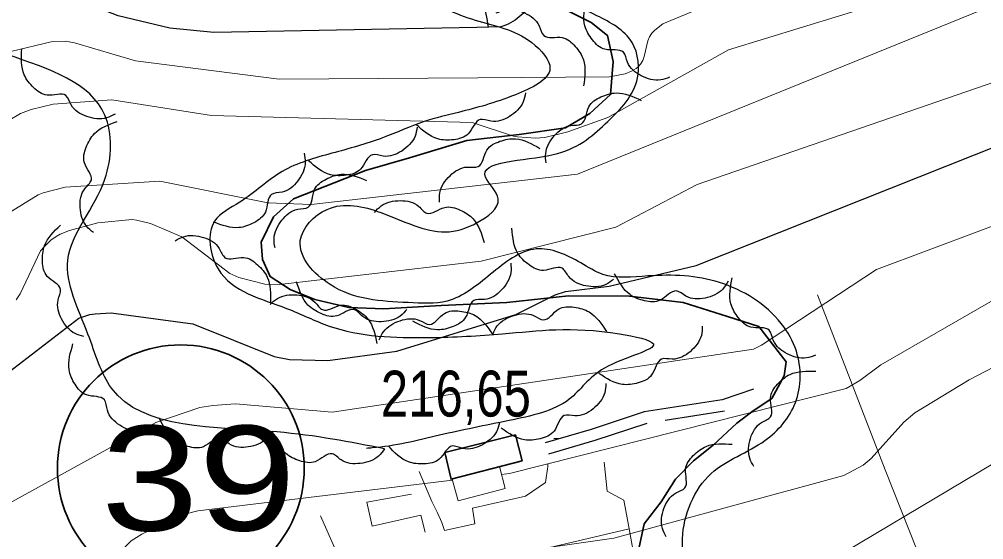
# Model space of a CAD drawing. Extents: x 483847 to 488453, y 4383581 to 4386795.
# Drawn here: x 485068.4 to 485252.4, y 4385474.4 to 4385573.7 of the extents above; entities that cross this region are included whole.
import ezdxf
from ezdxf.enums import TextEntityAlignment as Align

# ---------------------------------------------------------------- set-up
doc = ezdxf.new("R2010")
doc.units = 0
doc.header["$LTSCALE"] = 3.8
doc.linetypes.add('MEDIUM_DASHED', pattern=[4.5, 3, -1.5])
for name, color, linetype, lineweight in [('13', 7, 'Continuous', 25), ('27', 7, 'Continuous', 25), ('38', 7, 'Continuous', 25), ('47', 7, 'Continuous', 35), ('51', 7, 'Continuous', 13), ('6', 7, 'Continuous', 35), ('7', 7, 'Continuous', 13), ('8', 7, 'Continuous', 25), ('9', 7, 'Continuous', 13)]:
    doc.layers.add(name, color=color, linetype=linetype, lineweight=lineweight)

msp = doc.modelspace()

# ---------------------------------------------------------------- linework, layer by layer
at = {"layer": '27'}
for points in [[(485103.9, 4385633.91), (485106.01, 4385637.01), (485114.93, 4385644.86), (485126.17, 4385652.73), (485136.38, 4385661.73), (485138.02, 4385665.21), (485141.47, 4385671.83), (485138.88, 4385679.45), (485136.5, 4385686.87), (485135.66, 4385696.31), (485131.76, 4385703.84), (485121.16, 4385713.45), (485113.17, 4385717.29), (485098.54, 4385723.7), (485092.18, 4385725.87), (485073.97, 4385726.91), (485069.66, 4385725.54), (485057.47, 4385722.69), (485041.84, 4385722.5), (485026.03, 4385721.09), (485016.4, 4385718.88), (485006.31, 4385714.3), (485005.29, 4385710.65), (485010.95, 4385708.5), (485020.43, 4385710.34), (485027.55, 4385712.87), (485039.61, 4385714.34), (485055.26, 4385711.35), (485068.84, 4385712.32), (485077.77, 4385709.09), (485079.27, 4385701.34), (485077.25, 4385694.27), (485092.01, 4385685.01), (485096.02, 4385677.26), (485097.6, 4385670.73), (485090.17, 4385658.81), (485076.02, 4385654.39), (485066.78, 4385652.08), (485063.35, 4385642.59), (485065.62, 4385641.62), (485077.4, 4385628.74), (485085.46, 4385615.47), (485095.63, 4385606.6), (485110.56, 4385599.38), (485118, 4385594.73), (485132.59, 4385585.4), (485144.36, 4385578.35), (485155.4, 4385573.52), (485166.19, 4385569.22), (485169.65, 4385564.31), (485163.06, 4385559.29), (485152.18, 4385555.92), (485145.67, 4385554.16), (485137.69, 4385551.04), (485128.05, 4385548.1), (485118.57, 4385544.63), (485110.45, 4385538.77), (485105.67, 4385535.14), (485106.34, 4385526.06), (485119.41, 4385518.5), (485127.51, 4385515.14), (485146.55, 4385512.94), (485160.58, 4385513.64), (485182.93, 4385513.63), (485189.38, 4385511.73), (485180.06, 4385507.11), (485173.34, 4385501.17), (485161.86, 4385497.1), (485148.56, 4385494.29), (485135.74, 4385491.86), (485134.65, 4385491.79)], [(485299.82, 4385661.09), (485299.57, 4385662.67), (485294.64, 4385662.26), (485289.35, 4385654.61), (485280.21, 4385639.63), (485274.93, 4385631.94), (485268.4, 4385624.36), (485262.52, 4385617.77), (485260.31, 4385607.35), (485262.6, 4385605.35), (485273.48, 4385605.45), (485283.86, 4385606.12), (485288.68, 4385605.94), (485297.69, 4385606.01), (485307.73, 4385605.36), (485308.16, 4385598.4), (485301.92, 4385587.38), (485297.42, 4385582.21), (485286.33, 4385574.25), (485278.48, 4385567.13), (485277.89, 4385561.88), (485288.28, 4385555.36), (485288.05, 4385546.54), (485287.2, 4385540.29), (485287.59, 4385539.37), (485289.86, 4385531.35), (485293.31, 4385521.81), (485297.19, 4385508.56), (485300.77, 4385499.7), (485307.19, 4385485.75), (485313.31, 4385470.51), (485320.46, 4385455.75), (485325.62, 4385443.27), (485329.88, 4385435.24), (485331.55, 4385428.22), (485327.33, 4385421.28), (485318.2, 4385418.81), (485302.73, 4385416.83), (485290.31, 4385410.43), (485280.75, 4385407.62), (485276.69, 4385406.23), (485271.89, 4385402.9), (485261.87, 4385394.73), (485251.06, 4385381.93), (485248.95, 4385378.4), (485241.73, 4385364.5), (485237.39, 4385372.01), (485230.13, 4385390.06), (485224.7, 4385401.81), (485216.95, 4385416.96), (485209.52, 4385431.92), (485203.19, 4385447.45), (485197.7, 4385460.77), (485195.75, 4385467.38), (485194.93, 4385474.55), (485200.43, 4385487.01), (485210.67, 4385493.29), (485216.48, 4385500.54), (485216.66, 4385510.32), (485213.78, 4385515.61), (485201.98, 4385523.45), (485188.34, 4385524.69), (485179.71, 4385525), (485175.53, 4385527.17), (485167.01, 4385529.85), (485158.32, 4385525.02), (485150.05, 4385519.91), (485142.58, 4385519.6), (485127.69, 4385523.06), (485122.02, 4385531.44), (485127.14, 4385537.4), (485137.41, 4385536.78), (485149.71, 4385533.1), (485155.77, 4385534.88), (485159.76, 4385539.39), (485157.38, 4385543.53), (485170.25, 4385547.87), (485180.21, 4385553.72), (485186.2, 4385561.9), (485185.3, 4385569.26), (485178.59, 4385574.36), (485170, 4385578.4), (485148.21, 4385590.42), (485129.65, 4385601.13), (485118.26, 4385609.29), (485112.23, 4385612.98), (485102.9, 4385618.84), (485099.35, 4385621.2), (485098.35, 4385621.8), (485099.39, 4385628.01), (485103.9, 4385633.91)], [(485138.12, 4385581.22), (485139.58, 4385582.23), (485143.35, 4385582.63), (485146.66, 4385580.99), (485147.98, 4385579.43), (485151.49, 4385579.98), (485154.32, 4385579.01), (485156.51, 4385576.93), (485157.83, 4385572.15)], [(485192.47, 4385562.62), (485190.77, 4385562.11), (485187.06, 4385562.9), (485184.43, 4385565.49), (485183.65, 4385567.39), (485180.14, 4385567.95), (485177.76, 4385569.75), (485176.33, 4385572.41), (485176.55, 4385577.37)], [(485159.41, 4385574.88), (485161.08, 4385575.48), (485164.82, 4385574.88), (485167.59, 4385572.43), (485168.46, 4385570.57), (485171.99, 4385570.19), (485174.46, 4385568.51), (485176.03, 4385565.93), (485176.06, 4385560.97)], [(485138.09, 4385491.7), (485117.52, 4385494.92), (485086.01, 4385503.28), (485081.51, 4385513.57), (485077.65, 4385527.72), (485084.73, 4385543.16), (485084.73, 4385555.38), (485066.08, 4385566.96), (485045.5, 4385568.25), (485042.29, 4385563.1), (485044.86, 4385545.73), (485048.08, 4385539.3), (485038.43, 4385530.3), (485026.22, 4385523.86), (485021.07, 4385512.28), (485022.36, 4385491.06), (485024.29, 4385447.96), (485003.07, 4385438.95), (484987.64, 4385455.68), (484988.92, 4385488.48), (484976.71, 4385515.5), (484956.13, 4385517.43), (484943.27, 4385480.76), (484939.42, 4385462.75), (484925.91, 4385453.1), (484916.27, 4385460.18), (484918.84, 4385487.84), (484918.2, 4385505.85), (484902.77, 4385501.35), (484880.26, 4385476.26), (484861.62, 4385445.39), (484883.48, 4385433.16), (484904.7, 4385434.45), (484917.56, 4385425.44), (484886.69, 4385394.57), (484833.97, 4385350.18), (484770.96, 4385312.88), (484729.17, 4385266.56), (484722.1, 4385262.06)], [(485086.67, 4385555.59), (485085.05, 4385554.85), (485081.27, 4385555.13), (485078.31, 4385557.34), (485077.28, 4385559.12), (485073.73, 4385559.2), (485071.12, 4385560.66), (485069.34, 4385563.1), (485068.89, 4385568.04)], [(485164.97, 4385559.64), (485164.53, 4385557.92), (485161.94, 4385555.14), (485158.37, 4385554.22), (485156.34, 4385554.54), (485154.05, 4385551.82), (485151.28, 4385550.7), (485148.26, 4385550.84), (485144.13, 4385553.59)], [(485168.92, 4385546.29), (485168.83, 4385548.06), (485170.49, 4385551.47), (485173.63, 4385553.41), (485175.66, 4385553.71), (485177.05, 4385556.98), (485179.37, 4385558.86), (485182.29, 4385559.62), (485187.05, 4385558.21)], [(485082.54, 4385532.97), (485081.23, 4385534.17), (485080.02, 4385537.76), (485080.9, 4385541.35), (485082.15, 4385542.98), (485080.84, 4385546.29), (485081.17, 4385549.26), (485082.73, 4385551.85), (485087.11, 4385554.18)], [(485144.31, 4385553.08), (485143.91, 4385551.36), (485141.36, 4385548.54), (485137.8, 4385547.56), (485135.77, 4385547.84), (485133.52, 4385545.09), (485130.77, 4385543.92), (485127.75, 4385544.02), (485123.58, 4385546.69)], [(485148.57, 4385538.8), (485148.64, 4385540.58), (485150.6, 4385543.83), (485153.9, 4385545.48), (485155.95, 4385545.59), (485157.63, 4385548.72), (485160.1, 4385550.39), (485163.09, 4385550.88), (485167.7, 4385549.05)], [(485122.75, 4385548.1), (485122.96, 4385546.34), (485121.53, 4385542.82), (485118.53, 4385540.68), (485116.52, 4385540.25), (485115.35, 4385536.89), (485113.17, 4385534.86), (485110.3, 4385533.91), (485105.46, 4385534.99)], [(485117.2, 4385530.06), (485117.01, 4385531.82), (485118.48, 4385535.32), (485121.52, 4385537.42), (485123.53, 4385537.83), (485124.74, 4385541.17), (485126.95, 4385543.18), (485129.83, 4385544.09), (485134.66, 4385542.94)], [(485136.16, 4385536.83), (485137.44, 4385538.06), (485141.09, 4385539.07), (485144.62, 4385537.98), (485146.18, 4385536.65), (485149.56, 4385537.77), (485152.5, 4385537.27), (485155, 4385535.57), (485157.08, 4385531.06)], [(485080.72, 4385513.13), (485079.04, 4385513.7), (485076.47, 4385516.49), (485075.82, 4385520.12), (485076.28, 4385522.12), (485073.75, 4385524.61), (485072.84, 4385527.45), (485073.21, 4385530.46), (485076.26, 4385534.37)], [(485181.77, 4385524.03), (485180.28, 4385523.07), (485176.49, 4385522.8), (485173.25, 4385524.56), (485171.97, 4385526.17), (485168.44, 4385525.74), (485165.66, 4385526.81), (485163.54, 4385528.97), (485162.39, 4385533.79)], [(485098.15, 4385531.4), (485099.74, 4385532.19), (485103.53, 4385532.04), (485106.56, 4385529.93), (485107.65, 4385528.18), (485111.2, 4385528.21), (485113.85, 4385526.84), (485115.71, 4385524.46), (485116.32, 4385519.53)], [(485162.17, 4385527.11), (485162.18, 4385525.34), (485160.37, 4385522), (485157.14, 4385520.21), (485155.1, 4385520.01), (485153.56, 4385516.81), (485151.16, 4385515.03), (485148.2, 4385514.41), (485143.51, 4385516.04)], [(485142.35, 4385518.31), (485141.1, 4385517.05), (485137.47, 4385515.96), (485133.92, 4385516.96), (485132.32, 4385518.26), (485128.97, 4385517.07), (485126.02, 4385517.5), (485123.48, 4385519.14), (485121.3, 4385523.6)], [(485203.63, 4385523.67), (485202.63, 4385522.2), (485199.25, 4385520.48), (485195.57, 4385520.84), (485193.78, 4385521.83), (485190.69, 4385520.06), (485187.71, 4385519.96), (485184.92, 4385521.13), (485181.98, 4385525.13)], [(485220.3, 4385509.55), (485218.6, 4385509.04), (485214.89, 4385509.84), (485212.26, 4385512.43), (485211.49, 4385514.34), (485207.98, 4385514.91), (485205.61, 4385516.71), (485204.18, 4385519.38), (485204.42, 4385524.33)], [(485116.27, 4385519.26), (485117.64, 4385520.39), (485121.37, 4385521.09), (485124.79, 4385519.71), (485126.24, 4385518.26), (485129.7, 4385519.09), (485132.59, 4385518.35), (485134.94, 4385516.44), (485136.64, 4385511.78)], [(485137.07, 4385512.48), (485137.89, 4385514.06), (485141.06, 4385516.15), (485144.75, 4385516.22), (485146.65, 4385515.44), (485149.51, 4385517.55), (485152.46, 4385517.99), (485155.37, 4385517.15), (485158.74, 4385513.52)], [(485158.74, 4385513.6), (485159.6, 4385515.15), (485162.81, 4385517.17), (485166.51, 4385517.14), (485168.39, 4385516.32), (485171.3, 4385518.36), (485174.26, 4385518.73), (485177.14, 4385517.82), (485180.43, 4385514.11)], [(485198.71, 4385515.13), (485198.53, 4385513.36), (485196.37, 4385510.24), (485192.97, 4385508.81), (485190.92, 4385508.82), (485189.05, 4385505.8), (485186.47, 4385504.29), (485183.46, 4385503.99), (485178.98, 4385506.1)], [(485092.91, 4385495.37), (485091.17, 4385495.05), (485087.56, 4385496.23), (485085.22, 4385499.08), (485084.65, 4385501.05), (485081.22, 4385501.99), (485079.04, 4385504.03), (485077.9, 4385506.83), (485078.65, 4385511.73)], [(485208.56, 4385488.32), (485207.76, 4385489.91), (485207.91, 4385493.7), (485210.01, 4385496.73), (485211.75, 4385497.82), (485211.71, 4385501.38), (485213.07, 4385504.03), (485215.45, 4385505.9), (485220.37, 4385506.52)], [(485180.33, 4385504.15), (485180.1, 4385502.39), (485177.86, 4385499.33), (485174.42, 4385497.98), (485172.37, 4385498.05), (485170.42, 4385495.08), (485167.81, 4385493.63), (485164.79, 4385493.41), (485160.36, 4385495.64)], [(485116.65, 4385495.03), (485115.57, 4385493.61), (485112.1, 4385492.08), (485108.45, 4385492.63), (485106.71, 4385493.71), (485103.53, 4385492.11), (485100.55, 4385492.17), (485097.83, 4385493.48), (485095.1, 4385497.63)], [(485160.01, 4385496.65), (485159.44, 4385494.97), (485156.64, 4385492.42), (485153, 4385491.78), (485151.01, 4385492.25), (485148.51, 4385489.72), (485145.66, 4385488.83), (485142.66, 4385489.21), (485138.76, 4385492.28)], [(485138.09, 4385491.7), (485136.96, 4385490.33), (485133.44, 4385488.92), (485129.81, 4385489.59), (485128.11, 4385490.74), (485124.88, 4385489.25), (485121.9, 4385489.42), (485119.23, 4385490.83), (485116.65, 4385495.07)], [(485191.81, 4385474.9), (485191.09, 4385476.52), (485191.4, 4385480.31), (485193.63, 4385483.25), (485195.41, 4385484.26), (485195.53, 4385487.81), (485197, 4385490.41), (485199.46, 4385492.17), (485204.4, 4385492.58)]]:
    msp.add_spline(points, degree=3, dxfattribs=at)
at = {"layer": '38'}
msp.add_lwpolyline([(485208.5, 4385503.09), (485202.48, 4385501.08), (485187.6, 4385498.73), (485177.54, 4385495.41), (485168.73, 4385492.86)], dxfattribs=at)
at = {"layer": '38', "linetype": 'MEDIUM_DASHED'}
msp.add_lwpolyline([(485202.92, 4385498.88), (485188.12, 4385496.55), (485178.21, 4385493.27), (485169.36, 4385490.71)], dxfattribs=at)
at = {"layer": '47'}
msp.add_lwpolyline([(485163.1, 4385494.37), (485164.34, 4385489.44), (485150.79, 4385485.88), (485149.59, 4385491.02)], close=True, dxfattribs=at)
at = {"layer": '47', "lineweight": 13}
msp.add_lwpolyline([(485160.01, 4385488.31), (485161.13, 4385484.1), (485152.12, 4385481.8), (485151, 4385485.94)], dxfattribs=at)
at = {"layer": '51'}
msp.add_line((485184.77, 4385476.42), (485132.37, 4385464.18), dxfattribs=at)
for points in [[(485339.37, 4385421.12), (485279.8, 4385375.88), (485259.62, 4385422.12), (485233.6, 4385487.71), (485220.71, 4385521.12)], [(485144.69, 4385487.36), (485147.08, 4385481.65), (485148.2, 4385479.47), (485149.05, 4385477.64), (485149.5, 4385476.14), (485155.33, 4385477.37), (485154.88, 4385480.35), (485164.97, 4385482.67), (485168.81, 4385485.26), (485169.26, 4385488.36), (485169.26, 4385488.83)], [(485179.99, 4385489.18), (485180.55, 4385483.65), (485183.72, 4385481.9), (485184.64, 4385477.14), (485185.67, 4385471.49), (485185.65, 4385468.27), (485184.4, 4385466.9), (485183.33, 4385465.68), (485166.67, 4385461.46)], [(485143.24, 4385483.03), (485134.72, 4385481.52), (485135.75, 4385476.96), (485144.99, 4385479.04), (485145.85, 4385475.77)], [(485285.53, 4385247.86), (485313.01, 4385192.5), (485313.42, 4385190.87), (485268.44, 4385152.71), (485257.99, 4385177.32), (485238.37, 4385220.27), (485217.56, 4385269.02), (485181.87, 4385351.76), (485159, 4385403.87), (485125.85, 4385478.91)]]:
    msp.add_lwpolyline(points, dxfattribs=at)
at = {"layer": '6'}
msp.add_lwpolyline([(485186.62, 4385472.64), (485187.63, 4385477.36), (485190.89, 4385481.57), (485193.57, 4385485.92), (485197.06, 4385489.39), (485200.8, 4385492.38), (485205.32, 4385496.6), (485208.41, 4385498.94), (485211.95, 4385501.28), (485214.31, 4385505.63), (485214.74, 4385508.31), (485209.48, 4385515.04), (485203.51, 4385516.95), (485195.07, 4385519.6), (485184.8, 4385520.86), (485173.16, 4385520.87), (485161.39, 4385519.61), (485148.88, 4385519.03), (485137.95, 4385518.42), (485131.25, 4385518.7), (485124.8, 4385520.19), (485120.08, 4385522.1), (485116.29, 4385524.57), (485114.78, 4385527.83), (485114.56, 4385531.16), (485116.92, 4385535.98), (485120.69, 4385539.39), (485134.43, 4385544.79), (485142.84, 4385547.22), (485153.81, 4385550.55), (485163.77, 4385551.71), (485172.59, 4385552.94), (485177.26, 4385555.7), (485181.21, 4385559.31), (485181.69, 4385565.62), (485180.62, 4385570.61), (485177.49, 4385573.08), (485171.64, 4385576.01)], dxfattribs=at)
msp.add_circle((485099.22, 4385487.99), 23.55, dxfattribs=at)
at = {"layer": '7'}
msp.add_line((485170.41, 4385493.7), (485171.41, 4385493.7), dxfattribs=at)
at = {"layer": '8'}
for points in [[(485193.76, 4385590.9), (485191.45, 4385590.1), (485166.79, 4385576.45), (485164.89, 4385575.12), (485163.03, 4385573.54), (485161.7, 4385572.77), (485160.83, 4385572.41), (485160.25, 4385572.23), (485155.67, 4385572.14)], [(485155.67, 4385572.14), (485105.49, 4385571.16), (485097.11, 4385571.99), (485087.25, 4385574.35), (485076.45, 4385578.57), (485070.88, 4385579.5), (485066.95, 4385579.44), (485062.27, 4385578.39), (485058.2, 4385576.7), (485055.69, 4385575.06), (485040.92, 4385563.73), (485037.31, 4385560.55), (485034.6, 4385558.9), (485032.93, 4385558.16), (484994.23, 4385548.96), (484985.14, 4385545.52), (484982.89, 4385543.88), (484979.63, 4385540.69), (484977.61, 4385538.2), (484975.09, 4385533.87), (484972.61, 4385528.16), (484968.32, 4385522.08)], [(485030.13, 4385491.71), (485036.93, 4385493.4), (485048.23, 4385493.94), (485050.37, 4385494.51), (485051.6, 4385495.02), (485079.76, 4385516.62), (485081.84, 4385517.32), (485082.89, 4385517.48), (485085.95, 4385517.65), (485101.54, 4385515.53), (485117.03, 4385509.3), (485119.93, 4385508.78), (485127.27, 4385508.56), (485140.41, 4385510.34), (485163.12, 4385517.34), (485170.62, 4385521.07), (485172.63, 4385521.74), (485180.96, 4385522.73), (485197.53, 4385526.67), (485277.02, 4385558.31), (485303.08, 4385566.07), (485307.43, 4385568.38), (485314.82, 4385573.25)]]:
    msp.add_lwpolyline(points, dxfattribs=at)
at = {"layer": '9'}
for points in [[(485160.41, 4385486.81), (485161.92, 4385486.99), (485226.15, 4385503.2), (485228.74, 4385504.75), (485232.8, 4385507.71), (485289.88, 4385540.63), (485311.47, 4385546.07), (485319.25, 4385550.12), (485328.24, 4385553.64), (485396.56, 4385588.23), (485424.75, 4385617.02), (485437.27, 4385627), (485448.37, 4385637.26), (485450.77, 4385647.89), (485452.33, 4385662.51), (485452.37, 4385664), (485451.79, 4385671.68), (485439.69, 4385705.13), (485439.52, 4385706.69), (485428.06, 4385744.89), (485412.13, 4385783.37)], [(485155.86, 4385562.5), (485181, 4385562.68), (485183.97, 4385563.29), (485185.22, 4385563.78), (485186.07, 4385564.31), (485186.45, 4385564.6), (485186.94, 4385565.13), (485187.34, 4385565.83), (485187.62, 4385566.56), (485188.33, 4385569.58), (485188.64, 4385570.31), (485189.1, 4385571.02), (485189.66, 4385571.62), (485191.18, 4385572.78), (485304.11, 4385619.8)], [(485327.24, 4385606.07), (485174.91, 4385544.1), (485124.07, 4385538.3), (485115.85, 4385538.65), (485095.19, 4385542.77), (485077.15, 4385541.67), (485072.99, 4385540.53), (485071.99, 4385540.15), (485048.84, 4385525.92), (485044.86, 4385524.18), (485035.11, 4385521.8), (485008.96, 4385518.13), (485005.01, 4385516.92), (485000.82, 4385514.8), (484997.6, 4385512.64), (484995.86, 4385510.99), (484976.83, 4385478.27), (484974.61, 4385475.98), (484943.56, 4385454.56)], [(485066.28, 4385554.28), (485068.65, 4385555.68), (485070.66, 4385556.49), (485074.9, 4385557.48), (485086.03, 4385558.28), (485105.09, 4385555.3), (485154.83, 4385554), (485162.72, 4385551.35), (485163.45, 4385551.22), (485166.91, 4385550.96), (485168.67, 4385551.13), (485173.08, 4385552.19), (485180.66, 4385554.91), (485203.73, 4385567.85), (485267.26, 4385587.36)], [(485043.86, 4385552.48), (485062.93, 4385565.78), (485064, 4385566.34), (485067.04, 4385567.59), (485074.49, 4385569.39), (485077.21, 4385569.53), (485078.96, 4385569.18), (485090.56, 4385565.76), (485117.98, 4385562.23), (485155.86, 4385562.5)], [(485067.8, 4385520.13), (485068.58, 4385521.31), (485072.46, 4385529.48), (485073.12, 4385530.28), (485074.43, 4385531.53), (485075.41, 4385532.22), (485076.2, 4385532.64), (485077.97, 4385533.38), (485083.37, 4385534.86), (485089.96, 4385535.44), (485090.78, 4385535.35), (485093.46, 4385534.68), (485099.39, 4385532.19), (485108.59, 4385525.18), (485110.26, 4385524.42), (485115.28, 4385523.14), (485118.07, 4385523.04), (485156.52, 4385527.52), (485182.21, 4385534.02), (485197.76, 4385542.17), (485276.63, 4385569.36)], [(485261.49, 4385537), (485231.97, 4385525.93), (485210.02, 4385511.5), (485208.49, 4385510.69), (485128.08, 4385498.67), (485109.63, 4385500.29), (485105.32, 4385499.99), (485102.84, 4385499.59), (485094.48, 4385496.74), (484971.71, 4385429.08), (484909.59, 4385406.14)], [(485181.83, 4385474.67), (485225.7, 4385486.59), (485229.41, 4385488.58), (485230.93, 4385489.83), (485237.15, 4385496.79), (485239.29, 4385498.56), (485249.63, 4385504.85), (485265.64, 4385513.23)], [(485170.13, 4385456.6), (485199.02, 4385458.19), (485204.41, 4385459.52), (485206.16, 4385460.3), (485265.8, 4385495.74)], [(484674.5, 4385265.7), (484710.01, 4385288.04), (484750.8, 4385303.05), (484860.33, 4385359.54), (485079.99, 4385464.95), (485081.67, 4385466.28), (485089.78, 4385474.12), (485091.78, 4385475.4), (485099.75, 4385479.19), (485102.45, 4385479.84), (485151.07, 4385485.69)], [(484938.49, 4385385.51), (485008.27, 4385406.46), (485053.35, 4385425.05), (485074.05, 4385437.35), (485087.01, 4385447.85), (485096.98, 4385458.74), (485099.16, 4385460.36), (485110.52, 4385465.49), (485113.06, 4385465.99), (485125.73, 4385466.65), (485181.83, 4385474.67)]]:
    msp.add_lwpolyline(points, dxfattribs=at)

# ---------------------------------------------------------------- texts
at = {"layer": '13', "width": 1.25}
msp.add_text('39', height=20, dxfattribs=at).set_placement((485102.59, 4385476.1), align=Align.CENTER)
at = {"layer": '7', "width": 0.8}
msp.add_text('216,65', height=8.75, dxfattribs=at).set_placement((485137.39, 4385497.86))

doc.saveas('drawing.dxf')
